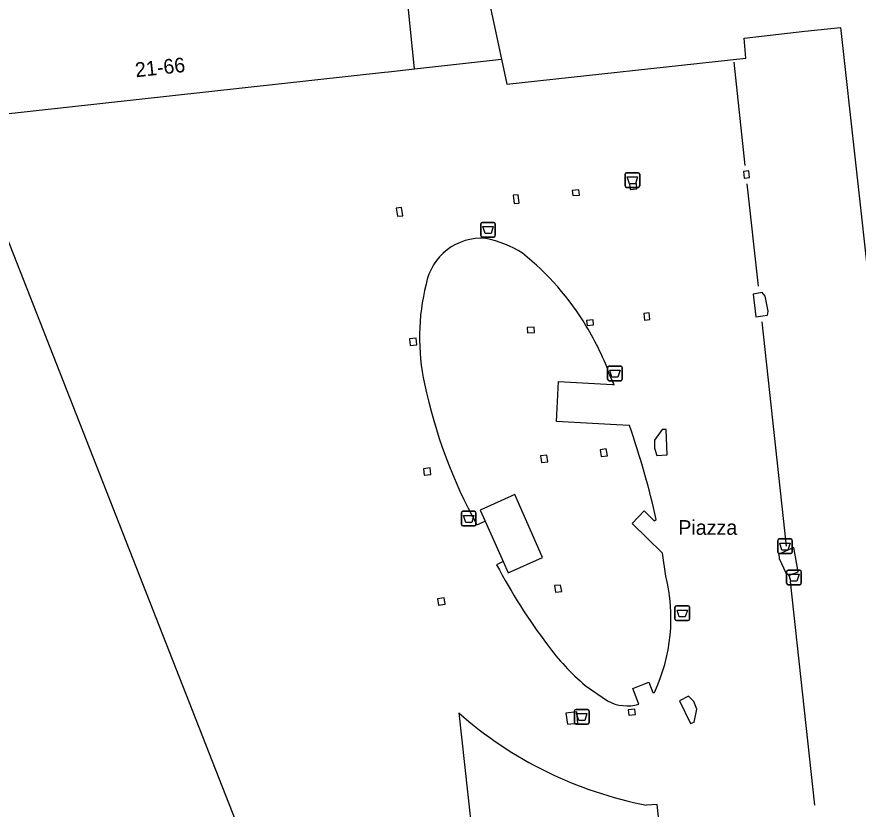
# Model space of a CAD drawing. Extents: x 161087 to 161922, y 382574 to 383873.
# Drawn here: x 161166.3 to 161223.7, y 383611.2 to 383665.2 of the extents above; entities that cross this region are included whole.
import ezdxf

# ---------------------------------------------------------------- set-up
doc = ezdxf.new("R2010")
doc.units = 0
for name, color, linetype in [('IMGEO_Afvalbak', 7, 'Continuous'), ('IMGEO_Lijnafwatering', 7, 'Continuous'), ('IMGEO_Openbare_ruimte_label', 7, 'Continuous'), ('IMGEO_Overkapping', 7, 'Continuous'), ('IMGEO_Pand', 7, 'Continuous'), ('IMGEO_Pand_nummerreeks', 7, 'Continuous'), ('IMGEO_Voetgangersgebied_open', 7, 'Continuous')]:
    doc.layers.add(name, color=color, linetype=linetype)

msp = doc.modelspace()

# ---------------------------------------------------------------- linework, layer by layer
at = {"layer": 'IMGEO_Afvalbak'}
for p, q in [((161207.797, 383653.658), (161207.797, 383654.458)), ((161207.797, 383654.458), (161207.797, 383653.658)), ((161207.897, 383654.558), (161208.687, 383654.558)), ((161208.687, 383654.558), (161207.897, 383654.558)), ((161208.787, 383654.458), (161208.787, 383653.658)), ((161208.787, 383653.658), (161208.787, 383654.458)), ((161208.687, 383653.558), (161207.897, 383653.558)), ((161207.897, 383653.558), (161208.687, 383653.558)), ((161197.958, 383650.273), (161197.958, 383651.073)), ((161197.958, 383651.073), (161197.958, 383650.273)), ((161198.058, 383651.173), (161198.848, 383651.173)), ((161198.848, 383651.173), (161198.058, 383651.173)), ((161198.948, 383651.073), (161198.948, 383650.273)), ((161198.948, 383650.273), (161198.948, 383651.073)), ((161198.848, 383650.173), (161198.058, 383650.173)), ((161198.058, 383650.173), (161198.848, 383650.173)), ((161206.603, 383640.482), (161206.603, 383641.282)), ((161206.603, 383641.282), (161206.603, 383640.482)), ((161206.703, 383641.382), (161207.493, 383641.382)), ((161207.493, 383641.382), (161206.703, 383641.382)), ((161207.593, 383641.282), (161207.593, 383640.482)), ((161207.593, 383640.482), (161207.593, 383641.282)), ((161207.493, 383640.382), (161206.703, 383640.382)), ((161206.703, 383640.382), (161207.493, 383640.382)), ((161196.643, 383630.581), (161196.643, 383631.381)), ((161196.643, 383631.381), (161196.643, 383630.581)), ((161196.743, 383631.481), (161197.533, 383631.481)), ((161197.533, 383631.481), (161196.743, 383631.481)), ((161197.633, 383631.381), (161197.633, 383630.581)), ((161197.633, 383630.581), (161197.633, 383631.381)), ((161197.533, 383630.481), (161196.743, 383630.481)), ((161196.743, 383630.481), (161197.533, 383630.481)), ((161218.187, 383628.695), (161218.187, 383629.495)), ((161218.187, 383629.495), (161218.187, 383628.695)), ((161218.287, 383629.595), (161219.077, 383629.595)), ((161219.077, 383629.595), (161218.287, 383629.595)), ((161219.177, 383629.495), (161219.177, 383628.695)), ((161219.177, 383628.695), (161219.177, 383629.495)), ((161219.077, 383628.595), (161218.287, 383628.595)), ((161218.287, 383628.595), (161219.077, 383628.595)), ((161218.798, 383626.58), (161218.798, 383627.38)), ((161218.798, 383627.38), (161218.798, 383626.58)), ((161218.898, 383627.48), (161219.688, 383627.48)), ((161219.688, 383627.48), (161218.898, 383627.48)), ((161219.788, 383627.38), (161219.788, 383626.58)), ((161219.788, 383626.58), (161219.788, 383627.38)), ((161219.688, 383626.48), (161218.898, 383626.48)), ((161218.898, 383626.48), (161219.688, 383626.48)), ((161211.288, 383625.038), (161212.078, 383625.038)), ((161212.078, 383625.038), (161211.288, 383625.038)), ((161211.188, 383624.138), (161211.188, 383624.938)), ((161211.188, 383624.938), (161211.188, 383624.138)), ((161212.178, 383624.938), (161212.178, 383624.138)), ((161212.178, 383624.138), (161212.178, 383624.938)), ((161212.078, 383624.038), (161211.288, 383624.038)), ((161211.288, 383624.038), (161212.078, 383624.038)), ((161204.347, 383617.075), (161204.347, 383617.875)), ((161204.347, 383617.875), (161204.347, 383617.075)), ((161204.447, 383617.975), (161205.237, 383617.975)), ((161205.237, 383617.975), (161204.447, 383617.975)), ((161205.337, 383617.875), (161205.337, 383617.075)), ((161205.337, 383617.075), (161205.337, 383617.875)), ((161205.237, 383616.975), (161204.447, 383616.975)), ((161204.447, 383616.975), (161205.237, 383616.975))]:
    msp.add_line(p, q, dxfattribs=at)
for points in [[(161207.94, 383654.272), (161208.644, 383654.272), (161208.495, 383653.802), (161208.089, 383653.802), (161207.94, 383654.272)], [(161198.101, 383650.887), (161198.805, 383650.887), (161198.656, 383650.417), (161198.25, 383650.417), (161198.101, 383650.887)], [(161206.746, 383641.096), (161207.45, 383641.096), (161207.301, 383640.626), (161206.895, 383640.626), (161206.746, 383641.096)], [(161196.786, 383631.195), (161197.49, 383631.195), (161197.341, 383630.725), (161196.935, 383630.725), (161196.786, 383631.195)], [(161218.33, 383629.309), (161219.034, 383629.309), (161218.885, 383628.839), (161218.479, 383628.839), (161218.33, 383629.309)], [(161218.941, 383627.194), (161219.645, 383627.194), (161219.496, 383626.724), (161219.09, 383626.724), (161218.941, 383627.194)], [(161211.331, 383624.752), (161212.035, 383624.752), (161211.886, 383624.282), (161211.48, 383624.282), (161211.331, 383624.752)], [(161204.49, 383617.689), (161205.194, 383617.689), (161205.045, 383617.219), (161204.639, 383617.219), (161204.49, 383617.689)]]:
    msp.add_lwpolyline(points, dxfattribs=at)
for centre, start, end in [((161207.897, 383654.458), 90, 180), ((161207.897, 383654.458), 90, 180), ((161208.687, 383654.458), 0, 90), ((161208.687, 383654.458), 360, 90), ((161207.897, 383653.658), 180, 270), ((161207.897, 383653.658), 180, 270), ((161208.687, 383653.658), 270, 0), ((161208.687, 383653.658), 270, 0), ((161198.058, 383651.073), 90, 180), ((161198.058, 383651.073), 90, 180), ((161198.848, 383651.073), 0, 90), ((161198.848, 383651.073), 360, 90), ((161198.058, 383650.273), 180, 270), ((161198.058, 383650.273), 180, 270), ((161198.848, 383650.273), 270, 0), ((161198.848, 383650.273), 270, 0), ((161206.703, 383641.282), 90, 180), ((161206.703, 383641.282), 90, 180), ((161207.493, 383641.282), 0, 90), ((161207.493, 383641.282), 360, 90), ((161206.703, 383640.482), 180, 270), ((161206.703, 383640.482), 180, 270), ((161207.493, 383640.482), 270, 0), ((161207.493, 383640.482), 270, 0), ((161196.743, 383631.381), 90, 180), ((161196.743, 383631.381), 90, 180), ((161197.533, 383631.381), 0, 90), ((161197.533, 383631.381), 360, 90), ((161196.743, 383630.581), 180, 270), ((161196.743, 383630.581), 180, 270), ((161197.533, 383630.581), 270, 0), ((161197.533, 383630.581), 270, 0), ((161218.287, 383629.495), 90, 180), ((161218.287, 383629.495), 90, 180), ((161219.077, 383629.495), 0, 90), ((161219.077, 383629.495), 360, 90), ((161218.287, 383628.695), 180, 270), ((161218.287, 383628.695), 180, 270), ((161219.077, 383628.695), 270, 0), ((161219.077, 383628.695), 270, 0), ((161218.898, 383627.38), 90, 180), ((161218.898, 383627.38), 90, 180), ((161219.688, 383627.38), 0, 90), ((161219.688, 383627.38), 360, 90), ((161218.898, 383626.58), 180, 270), ((161218.898, 383626.58), 180, 270), ((161219.688, 383626.58), 270, 0), ((161219.688, 383626.58), 270, 0), ((161211.288, 383624.938), 90, 180), ((161211.288, 383624.938), 90, 180), ((161212.078, 383624.938), 0, 90), ((161212.078, 383624.938), 360, 90), ((161211.288, 383624.138), 180, 270), ((161211.288, 383624.138), 180, 270), ((161212.078, 383624.138), 270, 0), ((161212.078, 383624.138), 270, 0), ((161204.447, 383617.875), 90, 180), ((161204.447, 383617.875), 90, 180), ((161205.237, 383617.875), 0, 90), ((161205.237, 383617.875), 360, 90), ((161204.447, 383617.075), 180, 270), ((161204.447, 383617.075), 180, 270), ((161205.237, 383617.075), 270, 0), ((161205.237, 383617.075), 270, 0)]:
    msp.add_arc(centre, 0.1, start, end, dxfattribs=at)
at = {"layer": 'IMGEO_Lijnafwatering'}
for points in [[(161215.196, 383662.086), (161215.958, 383655.061)], [(161216.095, 383653.793), (161216.851, 383646.816)], [(161217.115, 383644.386), (161218.77, 383629.113)], [(161219.033, 383626.695), (161220.685, 383611.456)]]:
    msp.add_lwpolyline(points, dxfattribs=at)
at = {"layer": 'IMGEO_Overkapping'}
for points in [[(161210.581, 383637.064), (161210.312, 383637.064), (161209.802, 383636.319), (161209.788, 383635.787), (161209.948, 383635.295), (161210.653, 383635.32), (161210.581, 383637.064)], [(161219.286, 383629.005), (161218.262, 383628.567), (161218.296, 383628.273), (161218.747, 383627.285), (161218.985, 383627.134), (161219.574, 383627.358), (161219.286, 383629.005)], [(161212.671, 383618.005), (161212.471, 383618.51), (161212.118, 383618.878), (161211.49, 383618.558), (161212.247, 383617.015), (161212.497, 383617.119), (161212.671, 383618.005)]]:
    msp.add_lwpolyline(points, dxfattribs=at)
at = {"layer": 'IMGEO_Pand'}
for points in [[(161193.598, 383689.194), (161199.371, 383662.293)], [(161193.45, 383661.641), (161193.015, 383665.892), (161188.736, 383686.211), (161187.451, 383687.731), (161187.38, 383688.302), (161186.56, 383688.214)], [(161199.371, 383662.293), (161199.734, 383660.593), (161216.026, 383662.357), (161215.915, 383663.724), (161220.031, 383664.2), (161222.478, 383664.46), (161224.514, 383646.011), (161225.498, 383646.119), (161226.355, 383638.121), (161225.365, 383638.014), (161229.294, 383601.906)], [(161196.458, 383617.742), (161197.253, 383610.493), (161181.95, 383608.643), (161162.495, 383658.233), (161191.393, 383661.414), (161191.665, 383661.444), (161193.45, 383661.641)], [(161216.215, 383654.688), (161215.868, 383654.652), (161215.915, 383654.198), (161216.269, 383654.241), (161216.215, 383654.688)], [(161208.095, 383653.779), (161208.14, 383653.421), (161208.59, 383653.461), (161208.558, 383653.82), (161208.095, 383653.779)], [(161204.648, 383653.395), (161204.185, 383653.354), (161204.23, 383652.996), (161204.68, 383653.036), (161204.648, 383653.395)], [(161200.515, 383653.048), (161200.156, 383653.024), (161200.223, 383652.453), (161200.584, 383652.48), (161200.515, 383653.048)], [(161192.562, 383652.199), (161192.203, 383652.152), (161192.283, 383651.588), (161192.642, 383651.627), (161192.562, 383652.199)], [(161217.341, 383646.14), (161217.136, 383646.389), (161216.518, 383646.283), (161216.707, 383644.729), (161217.496, 383644.84), (161217.542, 383645.133), (161217.341, 383646.14)], [(161205.612, 383644.533), (161205.154, 383644.487), (161205.212, 383644.143), (161205.647, 383644.187), (161205.612, 383644.533)], [(161209.422, 383645.007), (161209.065, 383644.964), (161209.119, 383644.517), (161209.477, 383644.552), (161209.422, 383645.007)], [(161201.599, 383644.026), (161201.126, 383644.009), (161201.139, 383643.649), (161201.612, 383643.666), (161201.599, 383644.026)], [(161193.567, 383643.276), (161193.114, 383643.233), (161193.157, 383642.775), (161193.608, 383642.826), (161193.567, 383643.276)], [(161206.509, 383635.74), (161206.101, 383635.681), (161206.151, 383635.224), (161206.592, 383635.272), (161206.509, 383635.74)], [(161202.469, 383635.307), (161202.031, 383635.255), (161202.085, 383634.798), (161202.523, 383634.85), (161202.469, 383635.307)], [(161194.509, 383634.453), (161194.055, 383634.387), (161194.106, 383633.942), (161194.563, 383633.996), (161194.509, 383634.453)], [(161199.484, 383628.054), (161199.829, 383627.281), (161202.167, 383628.339), (161200.268, 383632.636), (161197.916, 383631.56), (161198.249, 383630.816)], [(161198.249, 383630.816), (161199.484, 383628.054)], [(161203.4, 383626.455), (161202.99, 383626.418), (161203.044, 383625.961), (161203.481, 383626.013), (161203.4, 383626.455)], [(161195.461, 383625.592), (161195.01, 383625.522), (161195.082, 383625.085), (161195.529, 383625.144), (161195.461, 383625.592)], [(161204.495, 383617.809), (161203.753, 383617.732), (161203.861, 383616.971), (161204.574, 383617.043), (161204.495, 383617.809)], [(161208.447, 383617.995), (161208.002, 383617.946), (161208.048, 383617.584), (161208.504, 383617.642), (161208.447, 383617.995)], [(161211.23, 383599.985), (161209.988, 383611.495), (161209.242, 383611.457)]]:
    msp.add_lwpolyline(points, dxfattribs=at)
msp.add_arc((161214.383, 383638.058), 27.093, 228.57775, 259.062, dxfattribs=at)
at = {"layer": 'IMGEO_Voetgangersgebied_open'}
for points in [[(161193.45, 383661.641), (161199.371, 383662.293)], [(161208.081, 383637.327), (161207.217, 383637.375), (161203.111, 383637.604), (161203.251, 383640.327), (161206.923, 383640.119), (161207.055, 383640.112), (161206.791, 383640.657)], [(161210.568, 383627.071), (161210.342, 383628.623), (161208.266, 383630.661), (161209.084, 383631.506), (161209.774, 383630.828), (161209.909, 383630.918)], [(161197.697, 383630.566), (161198.249, 383630.816)], [(161199.484, 383628.054), (161199.039, 383627.839)], [(161205.08, 383619.615), (161206.593, 383618.563)], [(161208.735, 383618.326), (161208.322, 383619.415), (161209.108, 383619.712), (161209.416, 383619.829), (161209.689, 383619.122), (161209.791, 383619.134)]]:
    msp.add_lwpolyline(points, dxfattribs=at)
for centre, radius, start, end in [((161197.992, 383646.271), 3.821, 85.46163, 169.68238), ((161196.766, 383642.635), 7.6, 57.89476, 78.40017), ((161189.397, 383634.728), 18.328, 30.76425, 51.50632), ((161208.623, 383643.341), 14.838, 165.90399, 192.3215), ((161189.448, 383634.494), 18.406, 19.56403, 31.47232), ((161228.147, 383647.347), 34.768, 191.90412, 208.85863), ((161158.169, 383619.626), 52.958, 12.31179, 19.52704), ((161233.705, 383646.045), 39.156, 207.70808, 217.16624), ((161198.948, 383624.202), 11.969, 334.94875, 13.86884), ((161215.037, 383631.451), 15.467, 215.85918, 229.92554), ((161207.954, 383621.064), 2.847, 241.45054, 285.92192)]:
    msp.add_arc(centre, radius, start, end, dxfattribs=at)

# ---------------------------------------------------------------- texts
at = {"layer": 'IMGEO_Openbare_ruimte_label'}
msp.add_text('Piazza', height=1, dxfattribs=at).set_placement((161211.418, 383629.879))
at = {"layer": 'IMGEO_Pand_nummerreeks'}
msp.add_text('21-66', height=1, rotation=6.27962, dxfattribs=at).set_placement((161174.464, 383661.06))

doc.saveas('drawing.dxf')
